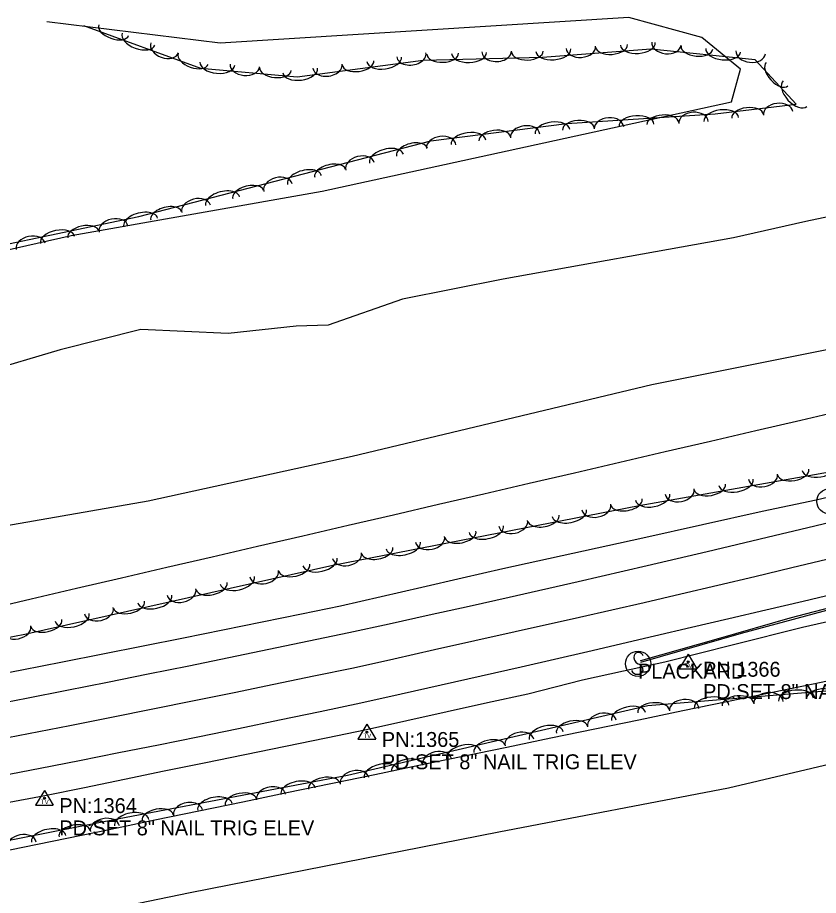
# Model space of a CAD drawing. Extents: x 1441650 to 1491889, y 345904 to 358319.
# Drawn here: x 1486425.9 to 1486694.9, y 346293.8 to 346588.8 of the extents above; entities that cross this region are included whole.
import ezdxf

# ---------------------------------------------------------------- set-up
doc = ezdxf.new("R2010")
doc.units = 0
for name, color, linetype in [('S_EDGE_PAVEMENT', 7, 'Continuous'), ('S_GUARDRAIL', 7, 'Continuous'), ('S_MISC_BOUNDARY', 7, 'Continuous'), ('S_PAVEMENT_CROWN', 7, 'Continuous'), ('S_RDW_PT_SYM', 7, 'Continuous'), ('S_SECONDARY_CTL', 7, 'Continuous'), ('S_SECONDARY_CTL_ANNOT', 7, 'Continuous'), ('S_SHOULDER', 7, 'Continuous'), ('S_SIGN', 7, 'Continuous'), ('S_SIGN_ANNOT', 7, 'Continuous'), ('S_STREAM', 7, 'Continuous'), ('S_TREE', 7, 'Continuous')]:
    doc.layers.add(name, color=color, linetype=linetype)

msp = doc.modelspace()

# ---------------------------------------------------------------- linework, layer by layer
at = {"layer": 'S_EDGE_PAVEMENT'}
for points in [[(1486414.93, 346357.45), (1486428.89, 346360.11), (1486442.52, 346362.83), (1486456.16, 346365.54), (1486469.79, 346368.26), (1486483.43, 346370.97), (1486496.88, 346373.77), (1486510.33, 346376.56), (1486523.78, 346379.36), (1486537.23, 346382.15), (1486550.69, 346385.12), (1486564.15, 346388.1), (1486577.6, 346391.07), (1486591.06, 346394.04), (1486614.22, 346399.37), (1486637.38, 346404.71), (1486657.54, 346409.46), (1486677.7, 346414.2), (1486691.3, 346417.46), (1486704.9, 346420.73), (1486718.5, 346423.99), (1486732.11, 346427.25), (1486754.11, 346432.49), (1486776.11, 346437.73)], [(1486420.18, 346334.04), (1486433.57, 346336.56), (1486446.78, 346339.19), (1486459.99, 346341.83), (1486473.21, 346344.47), (1486486.42, 346347.1), (1486500.13, 346349.96), (1486513.84, 346352.81), (1486527.55, 346355.67), (1486541.25, 346358.53), (1486554.72, 346361.56), (1486568.18, 346364.59), (1486581.64, 346367.62), (1486595.1, 346370.65), (1486617.47, 346375.85), (1486639.84, 346381.05), (1486652.3, 346383.97), (1486664.77, 346386.89), (1486677.23, 346389.8), (1486689.7, 346392.72), (1486713.13, 346398.32), (1486736.56, 346403.91), (1486759.21, 346409.44), (1486781.86, 346414.97)]]:
    msp.add_lwpolyline(points, dxfattribs=at)
at = {"layer": 'S_GUARDRAIL'}
for p, q in [((1486685.42, 346387.09), (1486782.15, 346412.73)), ((1486661.34, 346380.23), (1486685.42, 346387.09)), ((1486635.28, 346372.75), (1486661.34, 346380.23))]:
    msp.add_line(p, q, dxfattribs=at)
msp.add_lwpolyline([(1486783.25, 346412.64), (1486668.9, 346381.84), (1486635.13, 346372.1)], dxfattribs=at)
at = {"layer": 'S_MISC_BOUNDARY'}
msp.add_lwpolyline([(1485519.07, 346410.61), (1485650.42, 346410.52), (1485713.99, 346414.73), (1485806.96, 346428.88), (1485869.97, 346433.89), (1485978.13, 346430.77), (1486026.17, 346428.93), (1486066.49, 346433.04), (1486124.07, 346448.96), (1486218.5, 346462.56), (1486271.92, 346472.86), (1486372.85, 346499.61), (1486443.99, 346515.62), (1486528.21, 346530.5), (1486596.46, 346545.37), (1486665.65, 346560.48), (1486668.66, 346571.51), (1486655.76, 346582.1), (1486631.15, 346588.85), (1486493.97, 346580.25), (1486435.76, 346587.38)], dxfattribs=at)
at = {"layer": 'S_PAVEMENT_CROWN'}
msp.add_lwpolyline([(1486415.62, 346345.54), (1486429.56, 346348.21), (1486443.49, 346350.99), (1486457.43, 346353.76), (1486471.36, 346356.54), (1486485.29, 346359.32), (1486498.66, 346362.08), (1486512.04, 346364.84), (1486525.41, 346367.6), (1486538.78, 346370.36), (1486552.34, 346373.4), (1486565.89, 346376.44), (1486579.45, 346379.48), (1486593, 346382.53), (1486614.65, 346387.39), (1486636.3, 346392.26), (1486648.72, 346395.19), (1486661.13, 346398.12), (1486673.54, 346401.06), (1486685.95, 346403.99), (1486709.91, 346409.71), (1486733.87, 346415.44), (1486756.36, 346420.74), (1486778.84, 346426.03)], dxfattribs=at)
at = {"layer": 'S_RDW_PT_SYM'}
for points in [[(1486685.42, 346387.09), (1486685.42, 346387.14), (1486685.42, 346387.09), (1486685.37, 346387.09), (1486685.42, 346387.09), (1486685.42, 346387.04), (1486685.42, 346387.09), (1486685.47, 346387.09)], [(1486661.34, 346380.23), (1486661.34, 346380.28), (1486661.34, 346380.23), (1486661.29, 346380.23), (1486661.34, 346380.23), (1486661.34, 346380.18), (1486661.34, 346380.23), (1486661.39, 346380.23)], [(1486635.28, 346372.75), (1486635.28, 346372.8), (1486635.28, 346372.75), (1486635.23, 346372.75), (1486635.28, 346372.75), (1486635.28, 346372.7), (1486635.28, 346372.75), (1486635.33, 346372.75)]]:
    msp.add_lwpolyline(points, dxfattribs=at)
at = {"layer": 'S_SECONDARY_CTL'}
for p, q in [((1486651.13, 346374.95), (1486648.12, 346370)), ((1486651.13, 346374.95), (1486654.08, 346370)), ((1486648.12, 346370), (1486654.08, 346370)), ((1486543.26, 346351.36), (1486540.25, 346346.4)), ((1486543.26, 346351.36), (1486546.21, 346346.4)), ((1486540.25, 346346.4), (1486546.21, 346346.4)), ((1486434.96, 346329.14), (1486431.95, 346324.18)), ((1486434.96, 346329.14), (1486437.91, 346324.18)), ((1486431.95, 346324.18), (1486437.91, 346324.18))]:
    msp.add_line(p, q, dxfattribs=at)
for centre, radius in [((1486651.13, 346372.34), 0.311), ((1486651.13, 346372.34), 0.183), ((1486651.13, 346372.34), 0.103), ((1486543.26, 346348.75), 0.311), ((1486543.26, 346348.75), 0.183), ((1486543.26, 346348.75), 0.103), ((1486434.96, 346326.53), 0.311), ((1486434.96, 346326.53), 0.183), ((1486434.96, 346326.53), 0.103)]:
    msp.add_circle(centre, radius, dxfattribs=at)
at = {"layer": 'S_SHOULDER'}
for points in [[(1486413.25, 346366.98), (1486427.42, 346369.69), (1486440.99, 346372.36), (1486454.55, 346375.04), (1486468.12, 346377.71), (1486481.68, 346380.39), (1486494.87, 346383.09), (1486508.06, 346385.8), (1486521.24, 346388.5), (1486534.43, 346391.21), (1486548.04, 346394.32), (1486561.64, 346397.43), (1486575.25, 346400.54), (1486588.86, 346403.66), (1486612.37, 346408.85), (1486635.89, 346414.05), (1486655.91, 346418.49), (1486675.94, 346422.93), (1486694.09, 346426.78), (1486712.1, 346431.08)], [(1486421.29, 346324.81), (1486435.04, 346327.4), (1486448.43, 346330.16), (1486461.81, 346332.91), (1486475.2, 346335.67), (1486488.59, 346338.42), (1486502.23, 346341.22), (1486515.87, 346344.02), (1486529.51, 346346.82), (1486543.15, 346349.61), (1486556.69, 346352.62), (1486570.23, 346355.63), (1486583.77, 346358.64), (1486597.31, 346361.64), (1486615.62, 346366.32), (1486629.44, 346369.32), (1486643.25, 346372.31), (1486666.36, 346378.14), (1486689.48, 346383.96), (1486713.66, 346389.43), (1486737.85, 346394.9), (1486760.37, 346402.09), (1486782.89, 346409.28), (1486782.27, 346412.98)]]:
    msp.add_lwpolyline(points, dxfattribs=at)
at = {"layer": 'S_SIGN'}
for centre in [(1486698.56, 346426.27), (1486634.3, 346371.7)]:
    msp.add_circle(centre, 4.24, dxfattribs=at)
for centre, radius, start, end in [((1486635.46, 346373.96), 2.55, 167.1196, 241.9813), ((1486634.43, 346373.86), 1.62, 16.5258, 156.8957), ((1486633.6, 346369.42), 2.38, 358.6529, 73.7063), ((1486634.04, 346370.31), 2.17, 204.641, 335.359)]:
    msp.add_arc(centre, radius, start, end, dxfattribs=at)
at = {"layer": 'S_STREAM'}
for points in [[(1486711.82, 346524.83), (1486690.68, 346520.26), (1486666.4, 346514.83), (1486589.04, 346500.91), (1486555.24, 346494.22), (1486530.19, 346485.45), (1486519.48, 346485.09), (1486496.71, 346482.65), (1486467.3, 346484.06), (1486440.21, 346477.21), (1486414.51, 346469.57)], [(1486751.84, 346517.55), (1486735.9, 346499.53), (1486725.29, 346491.13), (1486713.53, 346483.18), (1486699.36, 346477.51), (1486638.9, 346465.39), (1486538.29, 346441.37), (1486469.84, 346426.37), (1486402.35, 346414.55), (1486321.08, 346397.67), (1486261.68, 346386.01), (1486177.39, 346371.46), (1486121.66, 346359.38), (1486106, 346358.81), (1486059.99, 346351.8), (1485984.53, 346344.18), (1485908.23, 346332.4)], [(1485899.44, 346194.69), (1485980.28, 346206.49), (1486090.84, 346222.92), (1486150.79, 346232.54), (1486238.36, 346244.02), (1486310.64, 346258.6), (1486372.65, 346272.57), (1486417.61, 346281.14), (1486483.85, 346294.78), (1486587.53, 346315.24), (1486664.63, 346330), (1486740.54, 346347.89), (1486770.04, 346354.37), (1486794.82, 346359.5), (1486813.08, 346360.26), (1486833.16, 346359.69), (1486875.14, 346364.78), (1486879.15, 346366.43), (1486881.26, 346367.99)]]:
    msp.add_lwpolyline(points, dxfattribs=at)
at = {"layer": 'S_TREE'}
for points in [[(1486092.46, 346440.31), (1486200.05, 346455.6), (1486251.8, 346465.49), (1486338.49, 346491.68), (1486390.75, 346506.11), (1486466.69, 346522.02), (1486564.66, 346547.46), (1486610.39, 346553.26), (1486660.17, 346556.48), (1486687.39, 346559.79), (1486673.67, 346574.63), (1486638.57, 346578.22), (1486602.24, 346575.48), (1486562.16, 346574.42), (1486519.87, 346568.78), (1486487.51, 346571.73), (1486448.17, 346586.01)], [(1486979.75, 346528.05), (1486948.23, 346523.66), (1486918.59, 346523.24), (1486895.71, 346516.32), (1486858.36, 346500.91), (1486790.77, 346480.7), (1486770.89, 346469.01), (1486747.52, 346450.37), (1486704.28, 346437.14), (1486634.63, 346424.72), (1486531.79, 346404.71), (1486428.34, 346381.55), (1486351.91, 346366.69), (1486280.18, 346353.39), (1486198.5, 346338.6), (1486107.5, 346321.26), (1486012.75, 346307.78), (1485933.89, 346301.8), (1485849.1, 346296.25)], [(1486415.25, 346389.98), (1486430.46, 346393.51), (1486445.67, 346397.04), (1486460.88, 346400.57), (1486476.09, 346404.11), (1486491.3, 346407.64), (1486506.51, 346411.17), (1486521.71, 346414.71), (1486536.92, 346418.24), (1486552.13, 346421.77), (1486567.34, 346425.3), (1486582.55, 346428.84), (1486597.76, 346432.37), (1486612.97, 346435.9), (1486628.18, 346439.44), (1486643.39, 346442.97), (1486658.6, 346446.5), (1486673.81, 346450.04), (1486689.01, 346453.57), (1486704.22, 346457.1)], [(1486415.25, 346389.97), (1486430.46, 346393.51), (1486445.67, 346397.04), (1486460.88, 346400.57), (1486476.09, 346404.11), (1486491.3, 346407.64), (1486506.5, 346411.17), (1486521.71, 346414.71), (1486536.92, 346418.24), (1486552.13, 346421.77), (1486567.34, 346425.3), (1486582.55, 346428.84), (1486597.76, 346432.37), (1486612.97, 346435.9), (1486628.18, 346439.44), (1486643.39, 346442.97), (1486658.6, 346446.5), (1486673.8, 346450.03), (1486689.01, 346453.57), (1486704.22, 346457.1)], [(1485917.45, 346227.66), (1486100.15, 346254.33), (1486227.31, 346276.74), (1486356.6, 346299.35), (1486460.02, 346319.66), (1486536.68, 346334.2), (1486637.59, 346357.66), (1486709.58, 346363.58), (1486784.63, 346381.64)], [(1486412.89, 346306.98), (1486427.66, 346310.04), (1486442.44, 346313.1), (1486457.22, 346316.16), (1486471.99, 346319.22), (1486486.77, 346322.28), (1486501.55, 346325.33), (1486516.32, 346328.39), (1486531.1, 346331.45), (1486545.88, 346334.51), (1486560.66, 346337.57), (1486575.43, 346340.63), (1486590.21, 346343.69), (1486604.99, 346346.75), (1486619.76, 346349.81), (1486634.54, 346352.87), (1486649.32, 346355.93), (1486664.09, 346358.99), (1486678.87, 346362.05), (1486693.65, 346365.11), (1486708.42, 346368.17)], [(1486412.89, 346306.98), (1486427.66, 346310.04), (1486442.44, 346313.1), (1486457.22, 346316.16), (1486471.99, 346319.22), (1486486.77, 346322.28), (1486501.55, 346325.34), (1486516.33, 346328.39), (1486531.1, 346331.45), (1486545.88, 346334.51), (1486560.66, 346337.57), (1486575.43, 346340.63), (1486590.21, 346343.69), (1486604.99, 346346.75), (1486619.76, 346349.81), (1486634.54, 346352.87), (1486649.32, 346355.93), (1486664.1, 346358.99), (1486678.87, 346362.05), (1486693.65, 346365.11), (1486708.43, 346368.17)]]:
    msp.add_lwpolyline(points, dxfattribs=at)
for centre, major_axis, ratio, start_param, end_param in [((1486458.2, 346584.62), (5.03, -1.82), 0.540699, 3.141593, 6.283185), ((1486466.54, 346581.6), (5.52, -2), 0.550079, 3.141593, 6.283185), ((1486475.33, 346578.68), (4.66, -1.69), 0.68531, 3.141593, 6.283185), ((1486634.22, 346580.02), (5.85, 0.44), 0.550079, 3.141593, 6.283185), ((1486643.84, 346580.08), (4.93, -0.5), 0.68531, 3.141593, 6.283185), ((1486577.57, 346576.95), (5.87, 0.16), 0.550079, 3.141593, 6.283185), ((1486586.82, 346577.45), (4.95, 0.13), 0.68531, 3.141593, 6.283186), ((1486597.12, 346577.46), (5.34, 0.14), 0.540699, 3.141593, 6.283185), ((1486605.87, 346577.88), (5.85, 0.44), 0.550079, 3.141593, 6.283185), ((1486615.09, 346578.84), (4.94, 0.37), 0.68531, 3.141593, 6.283185), ((1486625.38, 346579.35), (5.33, 0.4), 0.540699, 3.141593, 6.283185), ((1486654.07, 346578.77), (5.32, -0.54), 0.540699, 3.141593, 6.283185), ((1486662.89, 346577.86), (5.84, -0.6), 0.550079, 3.141593, 6.283185), ((1486672.12, 346577.18), (4.93, -0.5), 0.68531, 3.141593, 6.283185), ((1486484.92, 346574.92), (5.03, -1.82), 0.540699, 3.141593, 6.283185), ((1486540.25, 346573.63), (5.3, 0.71), 0.540699, 3.141593, 6.283185), ((1486549.04, 346574.81), (5.82, 0.78), 0.550079, 3.141593, 6.283185), ((1486558.18, 346576.29), (4.91, 0.66), 0.68531, 3.141593, 6.283186), ((1486568.7, 346576.71), (5.34, 0.14), 0.540699, 3.141593, 6.283185), ((1486493.03, 346573.35), (5.84, -0.53), 0.550079, 3.141593, 6.283185), ((1486502.27, 346572.77), (4.93, -0.45), 0.68531, 3.141593, 6.283185), ((1486512.51, 346571.58), (5.32, -0.49), 0.540699, 3.141593, 6.283185), ((1486520.86, 346571.05), (5.82, 0.78), 0.550079, 3.141593, 6.283185), ((1486530, 346572.53), (4.91, 0.66), 0.68531, 3.141593, 6.283186), ((1486681, 346569.83), (3.63, -3.93), 0.540699, 3.141593, 6.283185), ((1486687.02, 346563.32), (3.98, -4.31), 0.55008, 3.141593, 6.283185), ((1486681.31, 346556.65), (-4.92, -0.6), 0.68531, 3.141593, 6.283185), ((1486652.92, 346553.62), (-4.94, -0.32), 0.68531, 3.141593, 6.283185), ((1486662.25, 346554.59), (-5.83, -0.71), 0.550079, 3.141593, 6.283185), ((1486671.06, 346555.66), (-5.31, -0.65), 0.540699, 3.141593, 6.283185), ((1486605.57, 346550.51), (-5.82, -0.74), 0.550079, 3.141593, 6.283185), ((1486614.26, 346551.38), (-5.34, -0.35), 0.540699, 3.141593, 6.283185), ((1486624.55, 346551.78), (-4.94, -0.32), 0.68531, 3.141593, 6.283185), ((1486633.78, 346552.64), (-5.86, -0.38), 0.550079, 3.141593, 6.283185), ((1486642.62, 346553.21), (-5.34, -0.35), 0.540699, 3.141593, 6.283185), ((1486577.36, 346546.94), (-5.82, -0.74), 0.550079, 3.141593, 6.283185), ((1486586.16, 346548.05), (-5.3, -0.67), 0.540699, 3.141593, 6.283185), ((1486596.41, 346549.08), (-4.92, -0.62), 0.68531, 3.141593, 6.283185), ((1486568.21, 346545.51), (-4.92, -0.62), 0.68531, 3.141593, 6.283185), ((1486549.81, 346541.42), (-5.68, -1.48), 0.55008, 3.141593, 6.283186), ((1486558.4, 346543.65), (-5.17, -1.34), 0.540699, 3.141593, 6.283186), ((1486540.92, 346538.84), (-4.8, -1.25), 0.685311, 3.141594, 6.283186), ((1486530.88, 346536.5), (-5.17, -1.34), 0.540699, 3.141593, 6.283186), ((1486522.3, 346534.27), (-5.68, -1.48), 0.55008, 3.141593, 6.283186), ((1486503.37, 346529.35), (-5.17, -1.34), 0.540699, 3.141593, 6.283186), ((1486513.4, 346531.69), (-4.8, -1.25), 0.685311, 3.141594, 6.283186), ((1486494.78, 346527.12), (-5.68, -1.48), 0.55008, 3.141593, 6.283186), ((1486485.89, 346524.54), (-4.8, -1.25), 0.685311, 3.141594, 6.283186), ((1486467.27, 346519.98), (-5.68, -1.48), 0.55008, 3.141593, 6.283186), ((1486475.85, 346522.21), (-5.17, -1.34), 0.540699, 3.141593, 6.283186), ((1486458.16, 346517.8), (-4.85, -1.02), 0.68531, 3.141593, 6.283185), ((1486448.03, 346515.94), (-5.23, -1.1), 0.540699, 3.141593, 6.283185), ((1486430.34, 346511.97), (-4.85, -1.02), 0.68531, 3.141593, 6.283185), ((1486439.35, 346514.12), (-5.74, -1.2), 0.550079, 3.141593, 6.283185), ((1486695.16, 346437.67), (5.78, 1.03), 0.55001, 3.141593, 6.283185), ((1486676.24, 346434.56), (4.88, 0.87), 0.685223, 3.141593, 6.283185), ((1486686.43, 346436.11), (5.26, 0.94), 0.54063, 3.141593, 6.283185), ((1486667.17, 346432.68), (5.78, 1.03), 0.55001, 3.141593, 6.283185), ((1486648.26, 346429.57), (4.88, 0.87), 0.685223, 3.141593, 6.283185), ((1486658.44, 346431.12), (5.26, 0.94), 0.54063, 3.141593, 6.283185), ((1486630.44, 346426.06), (5.25, 1.02), 0.540644, 3.14168, 6.283273), ((1486639.19, 346427.69), (5.78, 1.03), 0.55001, 3.141593, 6.283185), ((1486620.27, 346424.35), (4.86, 0.95), 0.68524, 3.141741, 6.283333), ((1486602.53, 346420.64), (5.25, 1.02), 0.540644, 3.14168, 6.283273), ((1486611.24, 346422.33), (5.76, 1.12), 0.550023, 3.141683, 6.283276), ((1486583.33, 346416.9), (5.76, 1.12), 0.550023, 3.141683, 6.283276), ((1486592.37, 346418.92), (4.86, 0.95), 0.68524, 3.141741, 6.283333), ((1486574.63, 346415.21), (5.25, 1.02), 0.540644, 3.14168, 6.283273), ((1486555.43, 346411.47), (5.76, 1.12), 0.550023, 3.141683, 6.283276), ((1486564.47, 346413.5), (4.86, 0.95), 0.68524, 3.141741, 6.283333), ((1486536.56, 346408.07), (4.86, 0.95), 0.68524, 3.141741, 6.283333), ((1486546.72, 346409.78), (5.25, 1.02), 0.540644, 3.14168, 6.283273), ((1486527.49, 346405.92), (5.73, 1.28), 0.550009, 3.141593, 6.283185), ((1486508.72, 346401.99), (4.84, 1.08), 0.685222, 3.141593, 6.283185), ((1486518.83, 346403.99), (5.22, 1.17), 0.54063, 3.141593, 6.283185), ((1486499.75, 346399.71), (5.73, 1.28), 0.550009, 3.141593, 6.283185), ((1486491.09, 346397.78), (5.22, 1.17), 0.54063, 3.141593, 6.283185), ((1486472.01, 346393.5), (5.73, 1.28), 0.550009, 3.141593, 6.283185), ((1486480.98, 346395.78), (4.84, 1.08), 0.685222, 3.141593, 6.283185), ((1486463.35, 346391.56), (5.22, 1.17), 0.54063, 3.141593, 6.283185), ((1486444.27, 346387.29), (5.73, 1.28), 0.550009, 3.141593, 6.283185), ((1486453.24, 346389.57), (4.84, 1.08), 0.685222, 3.141593, 6.283185), ((1486435.61, 346385.35), (5.22, 1.17), 0.54063, 3.141593, 6.283185), ((1486425.55, 346383.44), (4.86, 0.95), 0.685223, 3.141593, 6.283185), ((1486678.12, 346358.6), (-4.94, -0.41), 0.685284, 3.141593, 6.283185), ((1486687.32, 346359.62), (-5.85, -0.48), 0.550059, 3.141593, 6.283185), ((1486696.16, 346360.35), (-5.33, -0.44), 0.540679, 3.141593, 6.283185), ((1486639.5, 346355.69), (-5.33, -0.44), 0.540679, 3.141593, 6.283185), ((1486649.79, 346356.27), (-4.94, -0.41), 0.685284, 3.141593, 6.283185), ((1486658.99, 346357.29), (-5.85, -0.48), 0.550059, 3.141593, 6.283185), ((1486667.83, 346358.02), (-5.33, -0.44), 0.540679, 3.141593, 6.283185), ((1486631.13, 346353.98), (-5.72, -1.33), 0.550059, 3.141593, 6.283185), ((1486612.08, 346349.55), (-5.21, -1.21), 0.540679, 3.141593, 6.283185), ((1486622.17, 346351.63), (-4.83, -1.12), 0.685285, 3.141593, 6.283185), ((1486603.44, 346347.54), (-5.72, -1.33), 0.550059, 3.141593, 6.283185), ((1486594.48, 346345.19), (-4.83, -1.12), 0.685285, 3.141593, 6.283185), ((1486575.75, 346341.1), (-5.72, -1.33), 0.550059, 3.141593, 6.283185), ((1486584.39, 346343.11), (-5.21, -1.21), 0.540679, 3.141593, 6.283185), ((1486566.79, 346338.75), (-4.83, -1.12), 0.685285, 3.141593, 6.283185), ((1486548.06, 346334.66), (-5.72, -1.33), 0.550059, 3.141593, 6.283185), ((1486556.7, 346336.67), (-5.21, -1.21), 0.540679, 3.141593, 6.283185), ((1486539.1, 346332.31), (-4.83, -1.12), 0.685285, 3.141593, 6.283185), ((1486520.14, 346328.9), (-5.77, -1.09), 0.550059, 3.141601, 6.283194), ((1486528.85, 346330.55), (-5.25, -1), 0.540679, 3.141601, 6.283193), ((1486511.09, 346326.92), (-4.87, -0.92), 0.685285, 3.141606, 6.283199), ((1486492.21, 346323.6), (-5.77, -1.09), 0.550059, 3.141601, 6.283194), ((1486500.92, 346325.26), (-5.25, -1), 0.540679, 3.141601, 6.283193), ((1486472.99, 346319.96), (-5.25, -1), 0.540679, 3.141601, 6.283193), ((1486483.16, 346321.62), (-4.87, -0.92), 0.685285, 3.141606, 6.283199), ((1486464.28, 346318.31), (-5.77, -1.09), 0.550059, 3.141601, 6.283194), ((1486445.1, 346314.57), (-5.25, -1.03), 0.54068, 3.141607, 6.2832), ((1486455.25, 346316.3), (-4.86, -0.95), 0.685286, 3.141618, 6.28321), ((1486427.36, 346310.82), (-4.86, -0.95), 0.685286, 3.141618, 6.28321), ((1486436.39, 346312.86), (-5.76, -1.13), 0.55006, 3.141608, 6.283201)]:
    msp.add_ellipse(centre, major_axis=major_axis, ratio=ratio, start_param=start_param, end_param=end_param, dxfattribs=at)

# ---------------------------------------------------------------- texts
at = {"layer": 'S_SECONDARY_CTL'}
for p in [(1486649.92, 346370.33), (1486542.06, 346346.74), (1486433.76, 346324.52)]:
    msp.add_text('TV', height=1.5, rotation=360, dxfattribs=at).set_placement(p)
at = {"layer": 'S_SECONDARY_CTL_ANNOT'}
for s, p in [('PN:1366', (1486656.13, 346367.34)), ('PD:SET 8" NAIL TRIG ELEV', (1486656.13, 346359.84)), ('PN:1365', (1486548.26, 346343.75)), ('PD:SET 8" NAIL TRIG ELEV', (1486548.26, 346336.25)), ('PN:1364', (1486439.96, 346321.53)), ('PD:SET 8" NAIL TRIG ELEV', (1486439.96, 346314.03))]:
    msp.add_text(s, height=5, dxfattribs=at).set_placement(p)
at = {"layer": 'S_SIGN_ANNOT'}
msp.add_text('PLACKARD', height=5, dxfattribs=at).set_placement((1486634.3, 346366.7))

doc.saveas('drawing.dxf')
